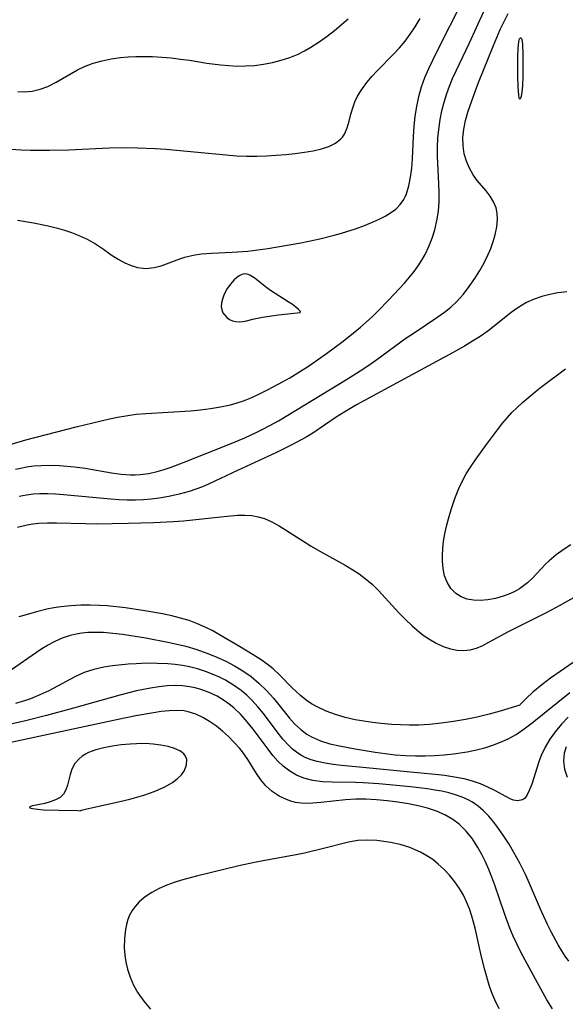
# Model space of a CAD drawing. Header units: inches. Extents: x 1073367 to 1082519, y 1569854 to 1574957.
# Tile 487 of 565: x 1080007 to 1080107, y 1573277 to 1573457. Entities that reach past the tile are written whole.
import ezdxf

# ---------------------------------------------------------------- set-up
doc = ezdxf.new("R2010")
doc.units = ezdxf.units.IN
doc.header["$MEASUREMENT"] = 0
doc.layers.add('CGG_CurvaNivelLidar_v1', color=7, linetype='Continuous', lineweight=30, true_color=0x008008)

msp = doc.modelspace()

# ---------------------------------------------------------------- linework, layer by layer
at = {"layer": 'CGG_CurvaNivelLidar_v1'}
for points in [[(1080005.6455, 1573379.3233, 72), (1080008.5267, 1573380.1814, 72), (1080017.6741, 1573382.5538, 72), (1080023.7537, 1573383.9802, 72), (1080025.2385, 1573384.299, 72), (1080026.7303, 1573384.5714, 72), (1080028.6195, 1573384.8224, 72), (1080030.3675, 1573384.9758, 72), (1080038.5192, 1573385.4503, 72), (1080040.3418, 1573385.6208, 72), (1080042.1751, 1573385.8581, 72), (1080043.9897, 1573386.1676, 72), (1080045.7783, 1573386.5624, 72), (1080046.9858, 1573386.8927, 72), (1080048.1726, 1573387.2816, 72), (1080049.6984, 1573387.8905, 72), (1080051.1955, 1573388.5853, 72), (1080052.6767, 1573389.3361, 72), (1080055.2835, 1573390.7449, 72), (1080056.5764, 1573391.4841, 72), (1080058.5122, 1573392.6517, 72), (1080060.0033, 1573393.6064, 72), (1080061.6512, 1573394.7276, 72), (1080063.2756, 1573395.8872, 72), (1080066.0829, 1573397.968, 72), (1080068.4382, 1573399.8111, 72), (1080069.4699, 1573400.6749, 72), (1080071.5937, 1573402.5808, 72), (1080072.6764, 1573403.6281, 72), (1080074.5713, 1573405.5957, 72), (1080077.4556, 1573408.7134, 72), (1080078.3964, 1573409.7933, 72), (1080079.2192, 1573410.8088, 72), (1080079.9891, 1573411.8566, 72), (1080080.6374, 1573412.853, 72), (1080081.2253, 1573413.8829, 72), (1080081.9301, 1573415.3499, 72), (1080082.5198, 1573416.8673, 72), (1080082.9956, 1573418.4262, 72), (1080083.4132, 1573420.3255, 72), (1080083.6387, 1573421.8827, 72), (1080083.7627, 1573423.4563, 72), (1080083.7853, 1573425.1148, 72), (1080083.7324, 1573426.7825, 72), (1080083.4949, 1573431.7851, 72), (1080083.4924, 1573433.4432, 72), (1080083.5682, 1573435.0581, 72), (1080083.7214, 1573436.6664, 72), (1080083.9852, 1573438.4752, 72), (1080084.3037, 1573440.076, 72), (1080084.7021, 1573441.6581, 72), (1080085.1841, 1573443.217, 72), (1080085.6828, 1573444.574, 72), (1080086.2365, 1573445.9137, 72), (1080086.8777, 1573447.3434, 72), (1080089.2969, 1573452.4223, 72), (1080093.1068, 1573460.8362, 72)], [(1080007.0298, 1573420.1566, 72.5), (1080009.9068, 1573419.6505, 72.5), (1080012.6182, 1573419.1004, 72.5), (1080014.2648, 1573418.7071, 72.5), (1080015.561, 1573418.3387, 72.5), (1080016.8293, 1573417.9174, 72.5), (1080018.0642, 1573417.4401, 72.5), (1080019.6731, 1573416.6984, 72.5), (1080021.1914, 1573415.8463, 72.5), (1080022.6634, 1573414.8609, 72.5), (1080024.0886, 1573413.8578, 72.5), (1080025.3162, 1573413.0613, 72.5), (1080026.5644, 1573412.3693, 72.5), (1080027.6972, 1573411.8774, 72.5), (1080028.8516, 1573411.5423, 72.5), (1080030.3669, 1573411.3892, 72.5), (1080031.8839, 1573411.5336, 72.5), (1080033.145, 1573411.8617, 72.5), (1080036.56, 1573413.1344, 72.5), (1080037.4748, 1573413.4295, 72.5), (1080039.0085, 1573413.7924, 72.5), (1080040.5112, 1573414.0178, 72.5), (1080042.3402, 1573414.1778, 72.5), (1080046.1204, 1573414.3476, 72.5), (1080048.9665, 1573414.5294, 72.5), (1080050.7725, 1573414.7338, 72.5), (1080052.5838, 1573414.9954, 72.5), (1080058.6286, 1573416.0514, 72.5), (1080062.0693, 1573416.7822, 72.5), (1080064.6668, 1573417.426, 72.5), (1080065.9806, 1573417.7904, 72.5), (1080068.5461, 1573418.6004, 72.5), (1080070.1771, 1573419.2012, 72.5), (1080071.7479, 1573419.8421, 72.5), (1080072.8765, 1573420.3436, 72.5), (1080073.9492, 1573420.8797, 72.5), (1080074.948, 1573421.4727, 72.5), (1080075.8959, 1573422.183, 72.5), (1080076.7117, 1573423.0023, 72.5), (1080077.3576, 1573423.9255, 72.5), (1080077.6165, 1573424.4172, 72.5), (1080077.8363, 1573424.9222, 72.5), (1080078.2928, 1573426.3877, 72.5), (1080078.5932, 1573427.9649, 72.5), (1080078.7866, 1573429.6227, 72.5), (1080078.9134, 1573431.337, 72.5), (1080079.1351, 1573435.3981, 72.5), (1080079.2655, 1573437.2286, 72.5), (1080079.4479, 1573439.0546, 72.5), (1080079.7087, 1573440.8651, 72.5), (1080080.0791, 1573442.649, 72.5), (1080080.5955, 1573444.4196, 72.5), (1080081.2085, 1573446.0918, 72.5), (1080081.9056, 1573447.7406, 72.5), (1080083.353, 1573450.7773, 72.5), (1080088.1767, 1573460.2998, 72.5)], [(1080006.6343, 1573374.8236, 71.5), (1080007.6276, 1573375.0524, 71.5), (1080008.6282, 1573375.2386, 71.5), (1080009.9809, 1573375.4184, 71.5), (1080011.3417, 1573375.5208, 71.5), (1080013.0137, 1573375.5488, 71.5), (1080014.688, 1573375.4919, 71.5), (1080017.3632, 1573375.2784, 71.5), (1080019.3615, 1573375.0237, 71.5), (1080024.1502, 1573374.143, 71.5), (1080025.8568, 1573373.9097, 71.5), (1080027.5646, 1573373.8007, 71.5), (1080028.4587, 1573373.8068, 71.5), (1080029.3298, 1573373.8595, 71.5), (1080030.8965, 1573374.0691, 71.5), (1080032.4461, 1573374.4121, 71.5), (1080033.7106, 1573374.7836, 71.5), (1080034.9676, 1573375.2122, 71.5), (1080037.3806, 1573376.112, 71.5), (1080045.5971, 1573379.3903, 71.5), (1080048.3993, 1573380.5498, 71.5), (1080050.5926, 1573381.5567, 71.5), (1080051.9196, 1573382.2256, 71.5), (1080054.5254, 1573383.6629, 71.5), (1080066.9367, 1573391.1722, 71.5), (1080069.4321, 1573392.7302, 71.5), (1080070.9967, 1573393.7759, 71.5), (1080072.4145, 1573394.7773, 71.5), (1080077.7479, 1573398.6559, 71.5), (1080079.029, 1573399.5407, 71.5), (1080083.5758, 1573402.5555, 71.5), (1080084.7572, 1573403.4108, 71.5), (1080085.8854, 1573404.3182, 71.5), (1080086.9576, 1573405.3125, 71.5), (1080088.2098, 1573406.6967, 71.5), (1080089.2801, 1573408.0855, 71.5), (1080090.2689, 1573409.531, 71.5), (1080091.1909, 1573411.0085, 71.5), (1080091.9794, 1573412.3799, 71.5), (1080092.6814, 1573413.7701, 71.5), (1080093.1998, 1573415.0102, 71.5), (1080093.6299, 1573416.2581, 71.5), (1080093.9782, 1573417.4984, 71.5), (1080094.2787, 1573418.9336, 71.5), (1080094.4178, 1573420.3256, 71.5), (1080094.3741, 1573421.3999, 71.5), (1080094.161, 1573422.4253, 71.5), (1080093.7104, 1573423.4889, 71.5), (1080093.0826, 1573424.4984, 71.5), (1080092.3389, 1573425.4751, 71.5), (1080090.7346, 1573427.405, 71.5), (1080089.9878, 1573428.4223, 71.5), (1080089.3019, 1573429.616, 71.5), (1080088.7581, 1573430.8994, 71.5), (1080088.3697, 1573432.2527, 71.5), (1080088.1517, 1573433.6952, 71.5), (1080088.1248, 1573435.1929, 71.5), (1080088.2772, 1573436.7278, 71.5), (1080088.5788, 1573438.2701, 71.5), (1080089.0034, 1573439.8091, 71.5), (1080089.3578, 1573440.8731, 71.5), (1080090.3266, 1573443.5526, 71.5), (1080090.9635, 1573445.2184, 71.5), (1080093.6576, 1573451.9315, 71.5), (1080094.9055, 1573454.8583, 71.5), (1080095.5956, 1573456.3277, 71.5), (1080096.3246, 1573457.7747, 71.5)], [(1080005.7307, 1573433.085, 73), (1080007.6533, 1573432.9434, 73), (1080009.3802, 1573432.8745, 73), (1080012.8605, 1573432.873, 73), (1080016.3498, 1573432.9811, 73), (1080023.7268, 1573433.2976, 73), (1080026.6902, 1573433.3618, 73), (1080028.8543, 1573433.3447, 73), (1080032.0552, 1573433.199, 73), (1080034.027, 1573433.0563, 73), (1080045.0278, 1573432.0207, 73), (1080046.9094, 1573431.8959, 73), (1080048.6939, 1573431.8262, 73), (1080050.5748, 1573431.8155, 73), (1080052.3578, 1573431.8658, 73), (1080054.1245, 1573431.9659, 73), (1080055.8674, 1573432.1083, 73), (1080057.5761, 1573432.2894, 73), (1080059.2695, 1573432.5175, 73), (1080060.8559, 1573432.7952, 73), (1080062.3491, 1573433.1453, 73), (1080063.7163, 1573433.5939, 73), (1080064.9151, 1573434.1752, 73), (1080065.8922, 1573434.9327, 73), (1080066.1687, 1573435.2474, 73), (1080066.5489, 1573435.8226, 73), (1080067.0283, 1573436.9313, 73), (1080067.3845, 1573438.1606, 73), (1080067.7132, 1573439.4651, 73), (1080068.1078, 1573440.8052, 73), (1080068.4492, 1573441.6977, 73), (1080068.8667, 1573442.579, 73), (1080069.3514, 1573443.4217, 73), (1080069.811, 1573444.1144, 73), (1080070.6391, 1573445.213, 73), (1080071.548, 1573446.2885, 73), (1080072.516, 1573447.3471, 73), (1080075.4652, 1573450.3755, 73), (1080076.5423, 1573451.5307, 73), (1080077.569, 1573452.7356, 73), (1080078.5282, 1573454.0157, 73), (1080079.3994, 1573455.3318, 73), (1080080.3091, 1573456.8542, 73)], [(1080007.0413, 1573443.6002, 73.5), (1080008.3439, 1573443.5159, 73.5), (1080009.6601, 1573443.6307, 73.5), (1080011.1073, 1573443.9759, 73.5), (1080012.5237, 1573444.511, 73.5), (1080014.0429, 1573445.2718, 73.5), (1080017.9535, 1573447.5365, 73.5), (1080019.2111, 1573448.1458, 73.5), (1080020.7899, 1573448.7299, 73.5), (1080022.4357, 1573449.1822, 73.5), (1080024.0888, 1573449.5279, 73.5), (1080025.7784, 1573449.7768, 73.5), (1080027.1463, 1573449.8995, 73.5), (1080028.5282, 1573449.9623, 73.5), (1080030.0659, 1573449.9724, 73.5), (1080031.6114, 1573449.9286, 73.5), (1080033.2861, 1573449.8278, 73.5), (1080034.9612, 1573449.6801, 73.5), (1080036.6618, 1573449.4875, 73.5), (1080038.354, 1573449.2515, 73.5), (1080041.4674, 1573448.7388, 73.5), (1080043.9648, 1573448.4079, 73.5), (1080045.494, 1573448.279, 73.5), (1080047.0247, 1573448.2105, 73.5), (1080048.5529, 1573448.2186, 73.5), (1080050.1831, 1573448.3282, 73.5), (1080051.8011, 1573448.5377, 73.5), (1080053.4454, 1573448.8515, 73.5), (1080055.0309, 1573449.2569, 73.5), (1080056.5824, 1573449.7646, 73.5), (1080058.0892, 1573450.3862, 73.5), (1080059.2815, 1573450.9862, 73.5), (1080060.4438, 1573451.6553, 73.5), (1080061.926, 1573452.609, 73.5), (1080063.3686, 1573453.6409, 73.5), (1080064.7271, 1573454.7049, 73.5), (1080067.2377, 1573456.8175, 73.5)], [(1080107.011, 1573407.0854, 71), (1080105.4111, 1573406.9132, 71), (1080103.9584, 1573406.6455, 71), (1080102.5087, 1573406.2694, 71), (1080101.0848, 1573405.7767, 71), (1080099.7065, 1573405.153, 71), (1080098.1408, 1573404.2244, 71), (1080096.9101, 1573403.3424, 71), (1080094.0786, 1573401.0795, 71), (1080092.6284, 1573399.9607, 71), (1080091.2671, 1573399.0109, 71), (1080089.8607, 1573398.1127, 71), (1080088.4218, 1573397.2536, 71), (1080086.2363, 1573396.0195, 71), (1080068.7509, 1573386.5503, 71), (1080066.6168, 1573385.288, 71), (1080065.0269, 1573384.2738, 71), (1080060.7803, 1573381.4049, 71), (1080059.5528, 1573380.6634, 71), (1080056.9441, 1573379.2404, 71), (1080054.1842, 1573377.874, 71), (1080047.0428, 1573374.6264, 71), (1080041.8856, 1573372.1476, 71), (1080040.6846, 1573371.6334, 71), (1080039.493, 1573371.1811, 71), (1080038.2829, 1573370.7804, 71), (1080036.4266, 1573370.2705, 71), (1080034.5421, 1573369.8602, 71), (1080032.8124, 1573369.5671, 71), (1080031.3792, 1573369.3893, 71), (1080029.9377, 1573369.2694, 71), (1080028.4902, 1573369.2083, 71), (1080027.0053, 1573369.2074, 71), (1080025.5178, 1573369.2599, 71), (1080024.0294, 1573369.3563, 71), (1080015.3927, 1573370.1874, 71), (1080013.9453, 1573370.2819, 71), (1080012.5053, 1573370.333, 71), (1080011.0749, 1573370.3259, 71), (1080009.871, 1573370.2611, 71), (1080008.6779, 1573370.1286, 71), (1080007.3411, 1573369.885, 71)], [(1080107.7673, 1573361.074, 71), (1080106.5532, 1573360.2895, 71), (1080105.1221, 1573359.2682, 71), (1080103.8165, 1573358.1644, 71), (1080103.1786, 1573357.5253, 71), (1080100.8137, 1573354.9944, 71), (1080099.8659, 1573354.1236, 71), (1080099.1741, 1573353.5805, 71), (1080098.4446, 1573353.0863, 71), (1080097.4454, 1573352.5236, 71), (1080096.4719, 1573352.0789, 71), (1080095.4694, 1573351.7109, 71), (1080094.0655, 1573351.3301, 71), (1080092.6569, 1573351.0838, 71), (1080091.2753, 1573350.9678, 71), (1080090.0357, 1573350.9895, 71), (1080088.8662, 1573351.1889, 71), (1080087.8062, 1573351.6059, 71), (1080086.8533, 1573352.2279, 71), (1080085.9368, 1573353.1451, 71), (1080085.2225, 1573354.2607, 71), (1080084.7688, 1573355.4432, 71), (1080084.4936, 1573356.7381, 71), (1080084.3738, 1573358.1136, 71), (1080084.3715, 1573359.1067, 71), (1080084.4422, 1573360.4051, 71), (1080084.5877, 1573361.7283, 71), (1080084.8073, 1573363.0645, 71), (1080085.108, 1573364.4419, 71), (1080085.4644, 1573365.8211, 71), (1080086.0057, 1573367.6849, 71), (1080086.6244, 1573369.5305, 71), (1080087.3471, 1573371.3361, 71), (1080088.0726, 1573372.8323, 71), (1080088.7315, 1573373.9954, 71), (1080089.5897, 1573375.3625, 71), (1080090.4987, 1573376.706, 71), (1080092.4015, 1573379.35, 71), (1080094.3834, 1573381.9915, 71), (1080095.4059, 1573383.2783, 71), (1080096.2069, 1573384.229, 71), (1080097.0423, 1573385.147, 71), (1080097.9691, 1573386.0707, 71), (1080098.9359, 1573386.9607, 71), (1080101.2691, 1573388.9369, 71), (1080102.4758, 1573389.8867, 71), (1080106.797, 1573393.1305, 71)], [(1080007.0249, 1573364.2856, 70.5), (1080008.7762, 1573364.7212, 70.5), (1080009.8149, 1573364.8867, 70.5), (1080010.8669, 1573364.9954, 70.5), (1080012.4678, 1573365.0754, 70.5), (1080014.0886, 1573365.0839, 70.5), (1080019.3824, 1573364.9384, 70.5), (1080021.3134, 1573364.9162, 70.5), (1080027.1378, 1573364.9873, 70.5), (1080031.7643, 1573365.1221, 70.5), (1080035.4038, 1573365.3041, 70.5), (1080037.2091, 1573365.4443, 70.5), (1080044.0205, 1573366.194, 70.5), (1080047.0594, 1573366.4575, 70.5), (1080048.4339, 1573366.4839, 70.5), (1080049.654, 1573366.3959, 70.5), (1080050.8473, 1573366.1873, 70.5), (1080052.0035, 1573365.8475, 70.5), (1080053.337, 1573365.2605, 70.5), (1080054.6336, 1573364.5289, 70.5), (1080058.9572, 1573361.7734, 70.5), (1080060.4911, 1573360.8467, 70.5), (1080062.0532, 1573359.9408, 70.5), (1080066.6601, 1573357.3867, 70.5), (1080068.0944, 1573356.5327, 70.5), (1080069.2328, 1573355.7826, 70.5), (1080070.3258, 1573354.9714, 70.5), (1080071.5623, 1573353.9086, 70.5), (1080072.732, 1573352.7624, 70.5), (1080076.4708, 1573348.6777, 70.5), (1080077.6592, 1573347.4649, 70.5), (1080078.8829, 1573346.3089, 70.5), (1080080.2287, 1573345.1683, 70.5), (1080081.0732, 1573344.5304, 70.5), (1080081.9348, 1573343.9416, 70.5), (1080083.2143, 1573343.1837, 70.5), (1080084.5194, 1573342.5634, 70.5), (1080085.8457, 1573342.1116, 70.5), (1080087.0385, 1573341.88, 70.5), (1080088.2314, 1573341.8246, 70.5), (1080089.4173, 1573341.9577, 70.5), (1080090.5744, 1573342.27, 70.5), (1080091.7193, 1573342.7524, 70.5), (1080092.86, 1573343.3445, 70.5), (1080096.4337, 1573345.3059, 70.5), (1080103.3203, 1573348.7279, 70.5), (1080105.1412, 1573349.696, 70.5), (1080109.3016, 1573352.0067, 70.5)], [(1080112.1406, 1573342.3723, 70.5), (1080105.8307, 1573338.0277, 70.5), (1080104.0918, 1573336.7968, 70.5), (1080102.496, 1573335.5948, 70.5), (1080100.8645, 1573334.2445, 70.5), (1080099.6026, 1573333.0983, 70.5), (1080098.781, 1573332.2774, 70.5), (1080098.5382, 1573331.9929, 70.5), (1080098.5, 1573331.8759, 70.5), (1080094.87, 1573330.777, 70.5), (1080092.9062, 1573330.2554, 70.5), (1080090.6943, 1573329.7354, 70.5), (1080088.5691, 1573329.3072, 70.5), (1080086.3847, 1573328.9354, 70.5), (1080084.1289, 1573328.6216, 70.5), (1080082.0377, 1573328.4001, 70.5), (1080080.1, 1573328.2704, 70.5), (1080078.3758, 1573328.2428, 70.5), (1080076.7724, 1573328.2875, 70.5), (1080075.1738, 1573328.3815, 70.5), (1080073.2085, 1573328.553, 70.5), (1080071.6259, 1573328.7356, 70.5), (1080070.0575, 1573328.9628, 70.5), (1080068.5083, 1573329.2415, 70.5), (1080066.6939, 1573329.6549, 70.5), (1080064.9285, 1573330.1706, 70.5), (1080063.2069, 1573330.8137, 70.5), (1080061.5659, 1573331.581, 70.5), (1080060.5394, 1573332.1578, 70.5), (1080059.5655, 1573332.8031, 70.5), (1080058.5271, 1573333.6289, 70.5), (1080056.9825, 1573335.0806, 70.5), (1080054.8023, 1573337.3239, 70.5), (1080053.5681, 1573338.4761, 70.5), (1080052.4904, 1573339.3263, 70.5), (1080051.3517, 1573340.1238, 70.5), (1080049.9059, 1573341.0647, 70.5), (1080047.4305, 1573342.5669, 70.5), (1080043.7668, 1573344.7052, 70.5), (1080042.5513, 1573345.3918, 70.5), (1080041.3116, 1573346.0334, 70.5), (1080039.8004, 1573346.7039, 70.5), (1080038.2418, 1573347.2781, 70.5), (1080036.6888, 1573347.7487, 70.5), (1080035.1062, 1573348.1494, 70.5), (1080033.4389, 1573348.5085, 70.5), (1080030.1839, 1573349.084, 70.5), (1080026.6509, 1573349.592, 70.5), (1080023.3583, 1573349.9471, 70.5), (1080021.9619, 1573350.0467, 70.5), (1080020.2478, 1573350.1156, 70.5), (1080018.5382, 1573350.1065, 70.5), (1080016.7, 1573349.99, 70.5), (1080014.8706, 1573349.7792, 70.5), (1080013.6079, 1573349.5863, 70.5), (1080012.3526, 1573349.351, 70.5), (1080010.446, 1573348.899, 70.5), (1080008.5608, 1573348.3561, 70.5), (1080007.2801, 1573347.9403, 70.5)], [(1080005.9136, 1573338.383, 71), (1080010.4565, 1573341.5322, 71), (1080011.4713, 1573342.1981, 71), (1080012.5027, 1573342.8212, 71), (1080013.8428, 1573343.5273, 71), (1080015.2208, 1573344.1275, 71), (1080016.6353, 1573344.6062, 71), (1080017.6703, 1573344.8638, 71), (1080018.7215, 1573345.0475, 71), (1080019.8244, 1573345.1599, 71), (1080020.939, 1573345.2026, 71), (1080022.6571, 1573345.158, 71), (1080024.3917, 1573345.013, 71), (1080026.1386, 1573344.798, 71), (1080030.3814, 1573344.1212, 71), (1080034.7008, 1573343.2912, 71), (1080037.6415, 1573342.5965, 71), (1080039.6663, 1573341.9994, 71), (1080041.4557, 1573341.3685, 71), (1080043.2097, 1573340.6589, 71), (1080044.9219, 1573339.8729, 71), (1080046.5185, 1573339.0417, 71), (1080048.0554, 1573338.1278, 71), (1080049.5681, 1573337.0807, 71), (1080050.9813, 1573335.9192, 71), (1080052.3358, 1573334.5794, 71), (1080053.5962, 1573333.1497, 71), (1080056.5481, 1573329.5515, 71), (1080057.5386, 1573328.46, 71), (1080058.5841, 1573327.4638, 71), (1080059.7125, 1573326.602, 71), (1080060.5676, 1573326.0974, 71), (1080062.1597, 1573325.4023, 71), (1080063.8598, 1573324.8767, 71), (1080065.6378, 1573324.4615, 71), (1080068.4995, 1573323.9238, 71), (1080072.1133, 1573323.327, 71), (1080073.9487, 1573323.0765, 71), (1080075.7963, 1573322.8732, 71), (1080077.6518, 1573322.7265, 71), (1080079.4982, 1573322.6519, 71), (1080081.2271, 1573322.6525, 71), (1080082.9533, 1573322.7139, 71), (1080084.6729, 1573322.8312, 71), (1080086.3819, 1573323.0045, 71), (1080088.8699, 1573323.3742, 71), (1080090.5979, 1573323.7413, 71), (1080092.0857, 1573324.14, 71), (1080093.5446, 1573324.6098, 71), (1080094.9684, 1573325.154, 71), (1080096.3486, 1573325.7808, 71), (1080097.7968, 1573326.5763, 71), (1080099.2798, 1573327.5728, 71), (1080100.7082, 1573328.6691, 71), (1080107.5911, 1573334.2244, 71)], [(1080107.2665, 1573329.6893, 71.5), (1080106.0583, 1573328.4009, 71.5), (1080104.9401, 1573327.0649, 71.5), (1080103.9396, 1573325.6733, 71.5), (1080103.0729, 1573324.234, 71.5), (1080102.3607, 1573322.7582, 71.5), (1080101.9109, 1573321.563, 71.5), (1080100.6471, 1573317.5345, 71.5), (1080100.2067, 1573316.3315, 71.5), (1080099.6819, 1573315.3178, 71.5), (1080099.3383, 1573314.9264, 71.5), (1080098.9353, 1573314.6494, 71.5), (1080098.0652, 1573314.478, 71.5), (1080097.3457, 1573314.613, 71.5), (1080096.8568, 1573314.7915, 71.5), (1080095.9249, 1573315.2376, 71.5), (1080093.8287, 1573316.3918, 71.5), (1080092.6565, 1573316.9832, 71.5), (1080091.2959, 1573317.5564, 71.5), (1080089.8483, 1573318.0511, 71.5), (1080088.3321, 1573318.4611, 71.5), (1080086.5799, 1573318.8147, 71.5), (1080084.7792, 1573319.0802, 71.5), (1080083.6467, 1573319.2117, 71.5), (1080078.5957, 1573319.685, 71.5), (1080069.8779, 1573320.558, 71.5), (1080066.0057, 1573320.9048, 71.5), (1080064.4931, 1573321.0781, 71.5), (1080063.019, 1573321.3056, 71.5), (1080061.5961, 1573321.6093, 71.5), (1080060.4798, 1573321.9351, 71.5), (1080059.4174, 1573322.3586, 71.5), (1080058.5776, 1573322.8063, 71.5), (1080057.7848, 1573323.3383, 71.5), (1080057.1041, 1573323.8911, 71.5), (1080056.457, 1573324.4992, 71.5), (1080055.3501, 1573325.7091, 71.5), (1080054.297, 1573327.0186, 71.5), (1080051.7938, 1573330.347, 71.5), (1080050.8018, 1573331.5861, 71.5), (1080049.7525, 1573332.7684, 71.5), (1080048.7616, 1573333.7372, 71.5), (1080047.743, 1573334.5843, 71.5), (1080046.3604, 1573335.5514, 71.5), (1080044.8983, 1573336.4099, 71.5), (1080043.7796, 1573336.9788, 71.5), (1080042.6316, 1573337.4946, 71.5), (1080041.2368, 1573338.0355, 71.5), (1080039.8109, 1573338.4941, 71.5), (1080038.3569, 1573338.8605, 71.5), (1080037.0391, 1573339.1026, 71.5), (1080035.7056, 1573339.2771, 71.5), (1080034.3609, 1573339.3985, 71.5), (1080032.4466, 1573339.4956, 71.5), (1080030.5307, 1573339.5044, 71.5), (1080028.6182, 1573339.4398, 71.5), (1080027.1662, 1573339.3495, 71.5), (1080024.3018, 1573339.0627, 71.5), (1080022.7352, 1573338.8237, 71.5), (1080020.9139, 1573338.4054, 71.5), (1080019.1521, 1573337.8147, 71.5), (1080017.4773, 1573337.0542, 71.5), (1080012.7142, 1573334.4967, 71.5), (1080011.0676, 1573333.7397, 71.5), (1080009.3709, 1573333.0666, 71.5), (1080008.2746, 1573332.6812, 71.5), (1080006.6338, 1573332.1625, 71.5)], [(1080107.4071, 1573285.307, 72), (1080106.7437, 1573286.1962, 72), (1080106.0988, 1573287.1897, 72), (1080105.4729, 1573288.2542, 72), (1080104.1738, 1573290.6612, 72), (1080103.5027, 1573291.989, 72), (1080102.2304, 1573294.7513, 72), (1080100.2277, 1573299.44, 72), (1080099.5016, 1573301.0554, 72), (1080098.4971, 1573303.1138, 72), (1080097.4134, 1573305.084, 72), (1080096.5143, 1573306.5792, 72), (1080095.5739, 1573308.0324, 72), (1080094.5935, 1573309.435, 72), (1080093.7244, 1573310.5783, 72), (1080092.8124, 1573311.6591, 72), (1080091.8431, 1573312.658, 72), (1080090.8739, 1573313.4957, 72), (1080089.834, 1573314.2258, 72), (1080088.9403, 1573314.7264, 72), (1080088.0027, 1573315.1511, 72), (1080086.7879, 1573315.5837, 72), (1080085.527, 1573315.9329, 72), (1080084.2712, 1573316.2113, 72), (1080082.989, 1573316.4433, 72), (1080081.6863, 1573316.6386, 72), (1080078.5842, 1573317.0037, 72), (1080072.7819, 1573317.5641, 72), (1080069.9459, 1573317.7536, 72), (1080068.5382, 1573317.8118, 72), (1080064.2915, 1573317.8857, 72), (1080062.5321, 1573317.9651, 72), (1080060.7956, 1573318.1716, 72), (1080059.1403, 1573318.5797, 72), (1080057.8133, 1573319.1351, 72), (1080056.5683, 1573319.8711, 72), (1080055.4121, 1573320.7689, 72), (1080054.4402, 1573321.7135, 72), (1080053.5279, 1573322.7517, 72), (1080052.6542, 1573323.8553, 72), (1080049.9356, 1573327.5218, 72), (1080048.8502, 1573328.8835, 72), (1080047.694, 1573330.1707, 72), (1080046.3945, 1573331.3914, 72), (1080045.5793, 1573332.0539, 72), (1080044.7308, 1573332.6654, 72), (1080043.341, 1573333.5052, 72), (1080041.8828, 1573334.2065, 72), (1080040.3688, 1573334.7647, 72), (1080039.3707, 1573335.042, 72), (1080038.3553, 1573335.249, 72), (1080037.0801, 1573335.4021, 72), (1080035.7873, 1573335.4501, 72), (1080034.2804, 1573335.3901, 72), (1080032.7626, 1573335.2314, 72), (1080031.2377, 1573334.9977, 72), (1080028.6503, 1573334.4814, 72), (1080025.6634, 1573333.7239, 72), (1080017.1911, 1573331.3306, 72), (1080012.2988, 1573329.9938, 72), (1080008.4735, 1573329.0527, 72), (1080000.0042, 1573327.1764, 72)], [(1080104.4055, 1573276.6512, 72.5), (1080103.409, 1573278.2839, 72.5), (1080101.3029, 1573281.995, 72.5), (1080098.6831, 1573286.9292, 72.5), (1080097.2818, 1573289.8287, 72.5), (1080096.6465, 1573291.3062, 72.5), (1080095.7183, 1573293.7737, 72.5), (1080093.9161, 1573299.1428, 72.5), (1080093.3992, 1573300.5853, 72.5), (1080092.8442, 1573302.003, 72.5), (1080092.2374, 1573303.3857, 72.5), (1080091.5727, 1573304.7122, 72.5), (1080090.848, 1573305.9895, 72.5), (1080089.8405, 1573307.5325, 72.5), (1080088.72, 1573308.9532, 72.5), (1080087.4553, 1573310.2075, 72.5), (1080086.2964, 1573311.0746, 72.5), (1080084.8397, 1573311.9019, 72.5), (1080083.2776, 1573312.5782, 72.5), (1080081.6356, 1573313.127, 72.5), (1080080.2339, 1573313.4965, 72.5), (1080078.2046, 1573313.9213, 72.5), (1080076.2814, 1573314.2421, 72.5), (1080074.3398, 1573314.4969, 72.5), (1080072.3904, 1573314.6806, 72.5), (1080070.4423, 1573314.7805, 72.5), (1080068.6016, 1573314.7804, 72.5), (1080066.7325, 1573314.6727, 72.5), (1080062.2263, 1573314.1662, 72.5), (1080060.7944, 1573314.036, 72.5), (1080059.6083, 1573313.9916, 72.5), (1080058.6488, 1573314.0371, 72.5), (1080057.6123, 1573314.1988, 72.5), (1080056.7896, 1573314.4173, 72.5), (1080055.9885, 1573314.7049, 72.5), (1080054.6361, 1573315.3575, 72.5), (1080053.3799, 1573316.1867, 72.5), (1080052.2518, 1573317.1937, 72.5), (1080051.3465, 1573318.2751, 72.5), (1080050.5265, 1573319.4651, 72.5), (1080048.9347, 1573321.9879, 72.5), (1080047.9628, 1573323.3771, 72.5), (1080047.4678, 1573324.0099, 72.5), (1080046.4905, 1573325.1237, 72.5), (1080045.4408, 1573326.1721, 72.5), (1080044.3348, 1573327.155, 72.5), (1080043.2192, 1573328.044, 72.5), (1080042.0011, 1573328.9072, 72.5), (1080040.7478, 1573329.6624, 72.5), (1080039.4543, 1573330.2739, 72.5), (1080038.1131, 1573330.6977, 72.5), (1080037.3576, 1573330.8338, 72.5), (1080036.0071, 1573330.9239, 72.5), (1080034.6195, 1573330.8695, 72.5), (1080033.2, 1573330.715, 72.5), (1080031.7514, 1573330.4992, 72.5), (1080028.5337, 1573329.9337, 72.5), (1080025.3268, 1573329.2879, 72.5), (1080004.9633, 1573324.8982, 72.5)], [(1080106.8847, 1573324.2787, 72), (1080106.5605, 1573323.1281, 72), (1080106.4571, 1573321.7062, 72), (1080106.6373, 1573320.2563, 72), (1080107.0774, 1573318.7639, 72)], [(1080094.7427, 1573276.6388, 73), (1080093.9305, 1573278.2634, 73), (1080093.405, 1573279.5584, 73), (1080092.9237, 1573280.9233, 73), (1080092.0768, 1573283.7306, 73), (1080091.4725, 1573286.0947, 73), (1080090.3564, 1573291.2844, 73), (1080089.7494, 1573293.4997, 73), (1080089.3003, 1573294.824, 73), (1080088.784, 1573296.1054, 73), (1080088.1915, 1573297.3395, 73), (1080087.5131, 1573298.5146, 73), (1080086.6415, 1573299.7541, 73), (1080085.6794, 1573300.9215, 73), (1080084.6924, 1573301.9829, 73), (1080083.6349, 1573302.9688, 73), (1080082.6139, 1573303.7711, 73), (1080081.5324, 1573304.4913, 73), (1080080.3987, 1573305.1275, 73), (1080079.4242, 1573305.5884, 73), (1080078.424, 1573305.9894, 73), (1080076.6992, 1573306.5318, 73), (1080074.9441, 1573306.9183, 73), (1080073.6883, 1573307.1038, 73), (1080072.4386, 1573307.2323, 73), (1080070.6807, 1573307.3301, 73), (1080068.9526, 1573307.2564, 73), (1080067.2933, 1573306.9596, 73), (1080062.4921, 1573305.7333, 73), (1080059.2422, 1573304.9827, 73), (1080057.7539, 1573304.6788, 73), (1080052.0615, 1573303.6406, 73), (1080050.1599, 1573303.2602, 73), (1080047.2921, 1573302.6212, 73), (1080039.5999, 1573300.7781, 73), (1080036.8475, 1573300.0331, 73), (1080035.5122, 1573299.6057, 73), (1080034.2147, 1573299.1336, 73), (1080032.7887, 1573298.5213, 73), (1080031.4745, 1573297.8155, 73), (1080030.2644, 1573297.0026, 73), (1080029.1812, 1573296.0825, 73), (1080028.4711, 1573295.3197, 73), (1080027.8653, 1573294.4891, 73), (1080027.4306, 1573293.6991, 73), (1080027.0874, 1573292.8608, 73), (1080026.8323, 1573291.9888, 73), (1080026.6489, 1573291.0839, 73), (1080026.4642, 1573289.3932, 73), (1080026.4507, 1573287.651, 73), (1080026.6105, 1573285.8888, 73), (1080026.7919, 1573284.8499, 73), (1080027.0393, 1573283.8197, 73), (1080027.512, 1573282.3701, 73), (1080028.1535, 1573280.9165, 73), (1080028.9391, 1573279.5232, 73), (1080030.0071, 1573278.0035, 73), (1080031.2189, 1573276.5746, 73)]]:
    msp.add_polyline3d(points, dxfattribs=at)
for points in [[(1080098.5, 1573442.1887, 71), (1080098.4394, 1573442.2471, 71), (1080098.3649, 1573442.4498, 71), (1080098.284, 1573442.8804, 71), (1080098.1736, 1573444.4381, 71), (1080098.1236, 1573446.3367, 71), (1080098.1385, 1573449.9189, 71), (1080098.18, 1573451.3801, 71), (1080098.3019, 1573452.6454, 71), (1080098.4468, 1573453.1449, 71), (1080098.5905, 1573453.3204, 71), (1080098.6573, 1573453.3348, 71), (1080098.7768, 1573453.246, 71), (1080098.8592, 1573453.0233, 71), (1080098.9622, 1573452.1628, 71), (1080099.0193, 1573450.3644, 71), (1080099.0343, 1573446.4434, 71), (1080098.9552, 1573444.6284, 71), (1080098.8438, 1573443.4727, 71), (1080098.7042, 1573442.6484, 71), (1080098.5625, 1573442.2415, 71)], [(1080058.5, 1573403.366, 72.5), (1080058.5425, 1573403.4175, 72.5), (1080058.4569, 1573403.5958, 72.5), (1080058.1652, 1573403.9145, 72.5), (1080057.6897, 1573404.3217, 72.5), (1080057.0635, 1573404.7897, 72.5), (1080056.3248, 1573405.294, 72.5), (1080053.073, 1573407.3706, 72.5), (1080052.4034, 1573407.8357, 72.5), (1080050.2921, 1573409.5151, 72.5), (1080049.793, 1573409.8658, 72.5), (1080049.2995, 1573410.1464, 72.5), (1080048.8105, 1573410.3291, 72.5), (1080048.3257, 1573410.3795, 72.5), (1080047.8455, 1573410.2708, 72.5), (1080047.371, 1573410.0299, 72.5), (1080046.9046, 1573409.6895, 72.5), (1080046.4495, 1573409.274, 72.5), (1080046.0105, 1573408.8018, 72.5), (1080045.5944, 1573408.2858, 72.5), (1080045.2101, 1573407.735, 72.5), (1080044.8698, 1573407.1552, 72.5), (1080044.5568, 1573406.4805, 72.5), (1080044.3196, 1573405.7922, 72.5), (1080044.1674, 1573405.1073, 72.5), (1080044.1185, 1573404.4431, 72.5), (1080044.2015, 1573403.8192, 72.5), (1080044.4138, 1573403.303, 72.5), (1080044.7364, 1573402.8402, 72.5), (1080045.1446, 1573402.4364, 72.5), (1080045.6201, 1573402.1016, 72.5), (1080046.1502, 1573401.8519, 72.5), (1080046.7563, 1573401.6979, 72.5), (1080047.3918, 1573401.6491, 72.5), (1080048.0373, 1573401.6989, 72.5), (1080048.4937, 1573401.7904, 72.5), (1080050.0911, 1573402.2062, 72.5), (1080051.6351, 1573402.5025, 72.5), (1080054.5465, 1573402.9108, 72.5)], [(1080018.5, 1573312.6843, 73), (1080018.4979, 1573312.7152, 73), (1080018.6925, 1573312.7932, 73), (1080019.4124, 1573312.9807, 73), (1080025.6398, 1573314.3355, 73), (1080027.4348, 1573314.77, 73), (1080028.7446, 1573315.1295, 73), (1080030.0293, 1573315.5238, 73), (1080032.0553, 1573316.2428, 73), (1080033.8249, 1573317.0131, 73), (1080035.217, 1573317.8069, 73), (1080036.1106, 1573318.486, 73), (1080036.8545, 1573319.2149, 73), (1080037.4148, 1573319.9864, 73), (1080037.8098, 1573321.0103, 73), (1080037.8159, 1573322.0062, 73), (1080037.5732, 1573322.6259, 73), (1080037.278, 1573323.0141, 73), (1080036.9935, 1573323.2763, 73), (1080036.5931, 1573323.5522, 73), (1080035.5957, 1573324.0185, 73), (1080034.4176, 1573324.3726, 73), (1080033.1113, 1573324.6306, 73), (1080031.7168, 1573324.8005, 73), (1080030.2652, 1573324.8824, 73), (1080028.6845, 1573324.8713, 73), (1080027.5226, 1573324.8087, 73), (1080025.8981, 1573324.6606, 73), (1080024.3006, 1573324.444, 73), (1080022.7563, 1573324.151, 73), (1080021.2958, 1573323.765, 73), (1080019.9571, 1573323.2597, 73), (1080019.3643, 1573322.9607, 73), (1080018.7574, 1573322.5795, 73), (1080018.2186, 1573322.1428, 73), (1080017.4646, 1573321.2511, 73), (1080016.9239, 1573320.2386, 73), (1080016.5937, 1573319.268, 73), (1080016.1226, 1573317.3417, 73), (1080015.8368, 1573316.4693, 73), (1080015.4165, 1573315.7199, 73), (1080014.7559, 1573315.0989, 73), (1080013.9168, 1573314.6334, 73), (1080012.9636, 1573314.2836, 73), (1080011.9584, 1573314.0161, 73), (1080009.7522, 1573313.5447, 73), (1080009.2109, 1573313.3564, 73), (1080009.2281, 1573313.1989, 73), (1080009.7563, 1573313.063, 73), (1080010.6891, 1573312.9419, 73), (1080011.7189, 1573312.8581, 73), (1080014.538, 1573312.7623, 73), (1080017.9957, 1573312.73, 73)]]:
    msp.add_polyline3d(points, close=True, dxfattribs=at)

doc.saveas('drawing.dxf')
